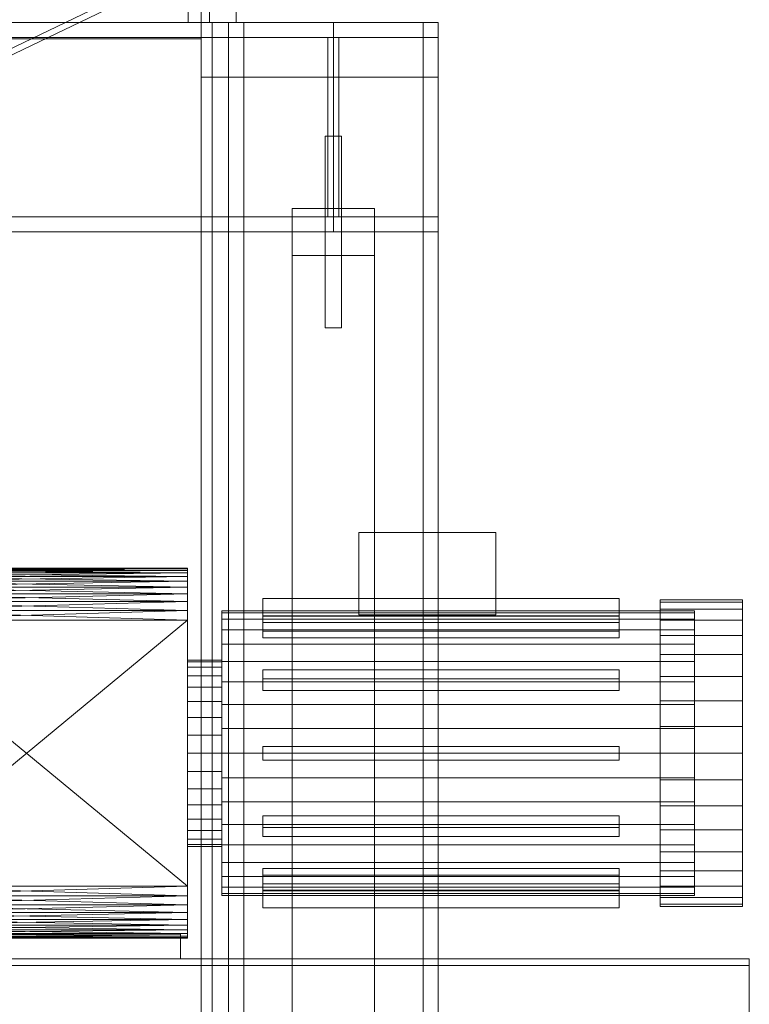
# Model space of a CAD drawing. Header units: millimetres. Extents: x -3490 to 61924, y -72580 to 6847.
# Tile 381 of 656: x 1593 to 2125, y -33417 to -32698. Entities that reach past the tile are written whole.
import ezdxf

# ---------------------------------------------------------------- set-up
doc = ezdxf.new("R2010")
doc.units = ezdxf.units.MM
for name, color, linetype, lineweight in [('COTAS_O', 1, 'Continuous', 0), ('frontal_C03', 7, 'Continuous', 0), ('frontal_secador', 7, 'Continuous', 0), ('frontal_tolva', 7, 'Continuous', 0)]:
    doc.layers.add(name, color=color, linetype=linetype, lineweight=lineweight)
doc.dimstyles.new('R19_100', dxfattribs={"dimtxt": 250, "dimasz": 150, "dimexe": 150, "dimexo": 80, "dimgap": 100, "dimtad": 1, "dimtih": 1, "dimtoh": 1, "dimdsep": 46, "dimcen": 0.09, "dimadec": 0, "dimazin": 0, "dimtfac": 1, "dimtdec": 4, "dimtofl": 0, "dimtmove": 0, "dimatfit": 3, "dimfxl": 1, "dimtolj": 1, "dimtzin": 0, "dimarcsym": 0})

# ---------------------------------------------------------------- blocks, each defined once
blk = doc.blocks.new('DIM_R29_57')
at = {"layer": 'COTAS_O'}
for p, q in [((-1725, -33700), (-1575, -33655)), ((1725, -33700), (1575, -33655)), ((-1725, -34400), (-1725, -33700)), ((-1725, -33700), (1725, -33700)), ((-1725, -33700), (-1575, -33745)), ((1725, -33700), (1575, -33745)), ((1725, -34400), (1725, -33700))]:
    blk.add_line(p, q, dxfattribs=at)
blk.add_text('3450 O', height=250, dxfattribs=at).set_placement((0, -33600))

msp = doc.modelspace()

# ---------------------------------------------------------------- linework, layer by layer
at = {"layer": 'frontal_C03'}
for p, q in [((1484.868, -32767.841), (1752.368, -32639.213)), ((1484.868, -32772.782), (1752.368, -32644.153))]:
    msp.add_line(p, q, dxfattribs=at)
at = {"layer": 'frontal_secador'}
for p, q in [((1840, -33072.5), (1940, -33072.5)), ((1840, -33132.5), (1840, -33072.5)), ((1940, -33132.5), (1940, -33072.5)), ((1715, -33098.88), (1480, -33098.5)), ((1715, -33098.5), (1480, -33098.5)), ((1715, -33098.5), (1480, -33098.88)), ((1715, -33100.02), (1715, -33098.5)), ((1715, -33098.5), (1715, -33098.88)), ((1715, -33104.58), (1715, -33098.5)), ((1715, -33098.5), (1715, -33101.92)), ((1715, -33122.82), (1715, -33098.5)), ((1715, -33098.5), (1715, -33117.12)), ((1715, -33359), (1715, -33098.5)), ((1715, -33098.5), (1715, -33354.82)), ((1715, -33100.02), (1480, -33098.88)), ((1715, -33098.88), (1480, -33098.88)), ((1715, -33098.88), (1480, -33100.02)), ((1715, -33101.92), (1480, -33100.02)), ((1715, -33100.02), (1480, -33100.02)), ((1715, -33100.02), (1480, -33101.92)), ((1715, -33104.58), (1480, -33101.92)), ((1715, -33101.92), (1480, -33101.92)), ((1715, -33101.92), (1480, -33104.58)), ((1715, -33108), (1480, -33104.58)), ((1715, -33104.58), (1480, -33104.58)), ((1715, -33104.58), (1480, -33108)), ((1715, -33098.88), (1715, -33100.02)), ((1715, -33098.88), (1715, -33101.92)), ((1715, -33104.58), (1715, -33100.02)), ((1715, -33100.02), (1715, -33101.92)), ((1715, -33101.92), (1715, -33104.58)), ((1715, -33101.92), (1715, -33108)), ((1715, -33101.92), (1715, -33117.12)), ((1715, -33112.18), (1715, -33104.58)), ((1715, -33104.58), (1715, -33108)), ((1715, -33122.82), (1715, -33104.58)), ((1715, -33112.18), (1480, -33108)), ((1715, -33108), (1480, -33108)), ((1715, -33108), (1480, -33112.18)), ((1715, -33117.12), (1480, -33112.18)), ((1715, -33112.18), (1480, -33112.18)), ((1715, -33112.18), (1480, -33117.12)), ((1715, -33108), (1715, -33112.18)), ((1715, -33108), (1715, -33117.12)), ((1715, -33122.82), (1715, -33112.18)), ((1715, -33112.18), (1715, -33117.12)), ((1715, -33122.82), (1480, -33117.12)), ((1715, -33117.12), (1480, -33117.12)), ((1715, -33117.12), (1480, -33122.82)), ((1715, -33117.12), (1715, -33122.82)), ((1715, -33117.12), (1715, -33129.28)), ((1715, -33117.12), (1715, -33330.5)), ((1715, -33117.12), (1715, -33354.82)), ((1715, -33129.28), (1480, -33122.82)), ((1715, -33122.82), (1480, -33122.82)), ((1715, -33122.82), (1480, -33129.28)), ((1715, -33136.5), (1715, -33122.82)), ((1715, -33122.82), (1715, -33129.28)), ((1715, -33337.72), (1715, -33122.82)), ((1715, -33359), (1715, -33122.82)), ((2030, -33120.5), (1770, -33120.5)), ((1770, -33120.5), (1770, -33133.5)), ((2030, -33133.5), (2030, -33120.5)), ((2060, -33123.202), (2060, -33121.5)), ((2120, -33121.5), (2060, -33121.5)), ((2060, -33128.254), (2060, -33123.202)), ((2120, -33123.202), (2060, -33123.202)), ((2120, -33123.202), (2120, -33121.5)), ((2120, -33128.254), (2120, -33123.202)), ((1715, -33136.5), (1480, -33129.28)), ((1715, -33129.28), (1480, -33129.28)), ((1715, -33129.28), (1480, -33136.5)), ((1715, -33129.28), (1715, -33136.5)), ((1715, -33129.28), (1715, -33330.5)), ((1740, -33131.08), (1740, -33129.5)), ((2085, -33129.5), (1740, -33129.5)), ((1740, -33135.772), (1740, -33131.08)), ((2085, -33131.08), (1740, -33131.08)), ((1770, -33144.397), (1770, -33133.139)), ((1770, -33133.139), (2030, -33133.139)), ((1770, -33138.139), (1770, -33133.139)), ((1770, -33133.5), (2030, -33133.5)), ((1840, -33132.5), (1940, -33132.5)), ((2030, -33133.139), (2030, -33144.397)), ((2030, -33133.139), (2030, -33138.139)), ((2060, -33136.505), (2060, -33128.254)), ((2120, -33128.254), (2060, -33128.254)), ((2085, -33131.08), (2085, -33129.5)), ((2085, -33135.772), (2085, -33131.08)), ((2120, -33136.505), (2120, -33128.254)), ((1715, -33330.5), (1480, -33136.5)), ((1715, -33136.5), (1480, -33136.5)), ((1715, -33136.5), (1480, -33330.5)), ((1715, -33337.72), (1715, -33136.5)), ((1715, -33136.5), (1715, -33330.5)), ((1740, -33143.433), (1740, -33135.772)), ((2085, -33135.772), (1740, -33135.772)), ((2030, -33138.139), (1770, -33138.139)), ((1770, -33138.139), (1770, -33149.397)), ((2030, -33149.397), (2030, -33138.139)), ((2060, -33147.703), (2060, -33136.505)), ((2120, -33136.505), (2060, -33136.505)), ((2085, -33143.433), (2085, -33135.772)), ((2120, -33147.703), (2120, -33136.505)), ((1740, -33153.831), (1740, -33143.433)), ((2085, -33143.433), (1740, -33143.433)), ((2030, -33144.397), (1770, -33144.397)), ((1770, -33144.397), (1770, -33149.397)), ((2030, -33149.397), (2030, -33144.397)), ((2060, -33161.508), (2060, -33147.703)), ((2120, -33147.703), (2060, -33147.703)), ((2085, -33153.831), (2085, -33143.433)), ((2120, -33161.508), (2120, -33147.703)), ((1740, -33166.65), (1740, -33153.831)), ((2085, -33153.831), (1740, -33153.831)), ((1770, -33149.397), (2030, -33149.397)), ((2085, -33166.65), (2085, -33153.831)), ((2060, -33177.5), (2060, -33161.508)), ((2120, -33161.508), (2060, -33161.508)), ((2120, -33177.5), (2120, -33161.508)), ((1715, -33166.807), (1715, -33165.5)), ((1740, -33165.5), (1715, -33165.5)), ((1715, -33170.676), (1715, -33166.807)), ((1740, -33166.807), (1715, -33166.807)), ((1740, -33166.807), (1740, -33165.5)), ((1740, -33181.5), (1740, -33166.65)), ((2085, -33166.65), (1740, -33166.65)), ((1740, -33170.676), (1740, -33166.807)), ((2085, -33181.5), (2085, -33166.65)), ((1715, -33176.96), (1715, -33170.676)), ((1740, -33170.676), (1715, -33170.676)), ((1715, -33185.417), (1715, -33176.96)), ((1740, -33176.96), (1715, -33176.96)), ((1740, -33176.96), (1740, -33170.676)), ((1740, -33185.417), (1740, -33176.96)), ((1770, -33179.17), (1770, -33172.67)), ((1770, -33172.67), (2030, -33172.67)), ((1770, -33181.33), (1770, -33172.67)), ((2030, -33172.67), (2030, -33179.17)), ((2030, -33172.67), (2030, -33181.33)), ((2060, -33195.194), (2060, -33177.5)), ((2120, -33177.5), (2060, -33177.5)), ((2120, -33195.194), (2120, -33177.5)), ((1740, -33197.93), (1740, -33181.5)), ((2085, -33181.5), (1740, -33181.5)), ((2030, -33179.17), (1770, -33179.17)), ((1770, -33179.17), (1770, -33187.83)), ((2030, -33181.33), (1770, -33181.33)), ((1770, -33181.33), (1770, -33187.83)), ((2030, -33187.83), (2030, -33179.17)), ((2030, -33187.83), (2030, -33181.33)), ((2085, -33197.93), (2085, -33181.5)), ((1715, -33195.721), (1715, -33185.417)), ((1740, -33185.417), (1715, -33185.417)), ((1740, -33195.721), (1740, -33185.417)), ((1770, -33187.83), (2030, -33187.83)), ((1715, -33207.478), (1715, -33195.721)), ((1740, -33195.721), (1715, -33195.721)), ((1740, -33207.478), (1740, -33195.721)), ((1740, -33215.441), (1740, -33197.93)), ((2085, -33197.93), (1740, -33197.93)), ((2060, -33214.051), (2060, -33195.194)), ((2120, -33195.194), (2060, -33195.194)), ((2085, -33215.441), (2085, -33197.93)), ((2120, -33214.051), (2120, -33195.194)), ((1715, -33220.234), (1715, -33207.478)), ((1740, -33207.478), (1715, -33207.478)), ((1740, -33220.234), (1740, -33207.478)), ((1715, -33233.5), (1715, -33220.234)), ((1740, -33220.234), (1715, -33220.234)), ((1740, -33233.5), (1740, -33215.441)), ((2085, -33215.441), (1740, -33215.441)), ((1740, -33233.5), (1740, -33220.234)), ((2060, -33233.5), (2060, -33214.051)), ((2120, -33214.051), (2060, -33214.051)), ((2085, -33233.5), (2085, -33215.441)), ((2120, -33233.5), (2120, -33214.051)), ((1715, -33233.5), (1715, -33246.766)), ((1715, -33233.5), (1740, -33233.5)), ((1740, -33233.5), (1740, -33251.559)), ((1740, -33233.5), (2085, -33233.5)), ((1740, -33246.766), (1740, -33233.5)), ((1770, -33228.5), (2030, -33228.5)), ((1770, -33238.5), (1770, -33228.5)), ((2030, -33238.5), (2030, -33228.5)), ((2060, -33233.5), (2060, -33252.949)), ((2060, -33233.5), (2120, -33233.5)), ((2085, -33251.559), (2085, -33233.5)), ((2120, -33252.949), (2120, -33233.5)), ((1770, -33238.5), (2030, -33238.5)), ((1715, -33246.766), (1715, -33259.522)), ((1740, -33246.766), (1715, -33246.766)), ((1740, -33246.766), (1740, -33259.522)), ((1740, -33251.559), (1740, -33269.07)), ((2085, -33251.559), (1740, -33251.559)), ((2060, -33252.949), (2060, -33271.806)), ((2120, -33252.949), (2060, -33252.949)), ((2085, -33251.559), (2085, -33269.07)), ((2120, -33252.949), (2120, -33271.806)), ((1715, -33259.522), (1715, -33271.279)), ((1740, -33259.522), (1715, -33259.522)), ((1740, -33259.522), (1740, -33271.279)), ((1740, -33269.07), (1740, -33285.5)), ((2085, -33269.07), (1740, -33269.07)), ((2085, -33269.07), (2085, -33285.5)), ((1715, -33271.279), (1715, -33281.583)), ((1740, -33271.279), (1715, -33271.279)), ((1740, -33271.279), (1740, -33281.583)), ((2060, -33271.806), (2060, -33289.5)), ((2120, -33271.806), (2060, -33271.806)), ((2120, -33271.806), (2120, -33289.5)), ((1715, -33281.583), (1715, -33290.04)), ((1740, -33281.583), (1715, -33281.583)), ((1740, -33281.583), (1740, -33290.04)), ((1740, -33285.5), (1740, -33300.35)), ((2085, -33285.5), (1740, -33285.5)), ((1770, -33279.17), (2030, -33279.17)), ((1770, -33285.67), (1770, -33279.17)), ((1770, -33287.83), (1770, -33279.17)), ((2030, -33279.17), (2030, -33285.67)), ((2030, -33279.17), (2030, -33287.83)), ((2085, -33285.5), (2085, -33300.35)), ((1715, -33290.04), (1715, -33296.324)), ((1740, -33290.04), (1715, -33290.04)), ((1740, -33290.04), (1740, -33296.324)), ((2030, -33285.67), (1770, -33285.67)), ((1770, -33285.67), (1770, -33294.33)), ((1770, -33287.83), (1770, -33294.33)), ((2030, -33287.83), (1770, -33287.83)), ((2030, -33294.33), (2030, -33285.67)), ((2030, -33294.33), (2030, -33287.83)), ((2060, -33289.5), (2060, -33305.492)), ((2120, -33289.5), (2060, -33289.5)), ((2120, -33289.5), (2120, -33305.492)), ((1715, -33296.324), (1715, -33300.193)), ((1740, -33296.324), (1715, -33296.324)), ((1740, -33296.324), (1740, -33300.193)), ((1770, -33294.33), (2030, -33294.33)), ((1715, -33300.193), (1715, -33301.5)), ((1740, -33300.193), (1715, -33300.193)), ((1740, -33301.5), (1715, -33301.5)), ((1740, -33300.193), (1740, -33301.5)), ((1740, -33300.35), (1740, -33313.169)), ((2085, -33300.35), (1740, -33300.35)), ((2060, -33305.492), (2060, -33319.297)), ((2120, -33305.492), (2060, -33305.492)), ((2085, -33300.35), (2085, -33313.169)), ((2120, -33305.492), (2120, -33319.297)), ((1740, -33313.169), (1740, -33323.567)), ((2085, -33313.169), (1740, -33313.169)), ((2085, -33313.169), (2085, -33323.567)), ((1770, -33317.603), (2030, -33317.603)), ((1770, -33328.861), (1770, -33317.603)), ((1770, -33322.603), (1770, -33317.603)), ((2030, -33317.603), (2030, -33328.861)), ((2030, -33317.603), (2030, -33322.603)), ((2060, -33319.297), (2060, -33330.495)), ((2120, -33319.297), (2060, -33319.297)), ((2120, -33319.297), (2120, -33330.495)), ((1740, -33323.567), (1740, -33331.228)), ((2085, -33323.567), (1740, -33323.567)), ((1770, -33322.603), (1770, -33333.861)), ((2030, -33322.603), (1770, -33322.603)), ((2030, -33333.861), (2030, -33322.603)), ((2085, -33323.567), (2085, -33331.228)), ((1715, -33337.72), (1480, -33330.5)), ((1715, -33330.5), (1480, -33330.5)), ((1715, -33330.5), (1480, -33337.72)), ((1715, -33330.5), (1715, -33337.72)), ((1715, -33330.5), (1715, -33344.18)), ((1715, -33330.5), (1715, -33354.82)), ((1740, -33331.228), (1740, -33335.92)), ((2085, -33331.228), (1740, -33331.228)), ((1740, -33335.92), (1740, -33337.5)), ((2085, -33335.92), (1740, -33335.92)), ((2030, -33328.861), (1770, -33328.861)), ((1770, -33328.861), (1770, -33333.861)), ((1770, -33333.5), (2030, -33333.5)), ((1770, -33346.5), (1770, -33333.5)), ((1770, -33333.861), (2030, -33333.861)), ((2030, -33333.861), (2030, -33328.861)), ((2030, -33333.5), (2030, -33346.5)), ((2060, -33330.495), (2060, -33338.746)), ((2120, -33330.495), (2060, -33330.495)), ((2085, -33331.228), (2085, -33335.92)), ((2085, -33335.92), (2085, -33337.5)), ((2120, -33330.495), (2120, -33338.746)), ((1715, -33344.18), (1480, -33337.72)), ((1715, -33337.72), (1480, -33337.72)), ((1715, -33337.72), (1480, -33344.18)), ((1715, -33349.88), (1715, -33337.72)), ((1715, -33337.72), (1715, -33344.18)), ((1715, -33359), (1715, -33337.72)), ((2085, -33337.5), (1740, -33337.5)), ((2060, -33338.746), (2060, -33343.798)), ((2120, -33338.746), (2060, -33338.746)), ((2120, -33338.746), (2120, -33343.798)), ((1715, -33349.88), (1480, -33344.18)), ((1715, -33344.18), (1480, -33344.18)), ((1715, -33344.18), (1480, -33349.88)), ((1715, -33354.82), (1480, -33349.88)), ((1715, -33349.88), (1480, -33349.88)), ((1715, -33349.88), (1480, -33354.82)), ((1715, -33344.18), (1715, -33349.88)), ((1715, -33344.18), (1715, -33354.82)), ((1715, -33359), (1715, -33349.88)), ((1715, -33349.88), (1715, -33354.82)), ((2030, -33346.5), (1770, -33346.5)), ((2060, -33343.798), (2060, -33345.5)), ((2120, -33343.798), (2060, -33343.798)), ((2120, -33345.5), (2060, -33345.5)), ((2120, -33343.798), (2120, -33345.5)), ((1715, -33359), (1480, -33354.82)), ((1715, -33354.82), (1480, -33354.82)), ((1715, -33354.82), (1480, -33359)), ((1715, -33354.82), (1715, -33359)), ((1715, -33354.82), (1715, -33362.42)), ((1715, -33354.82), (1715, -33366.98)), ((1715, -33362.42), (1480, -33359)), ((1715, -33359), (1480, -33359)), ((1715, -33359), (1480, -33362.42)), ((1715, -33365.08), (1480, -33362.42)), ((1715, -33362.42), (1480, -33362.42)), ((1715, -33362.42), (1480, -33365.08)), ((1715, -33365.08), (1715, -33359)), ((1715, -33359), (1715, -33362.42)), ((1715, -33368.12), (1715, -33359)), ((1715, -33366.98), (1715, -33359)), ((1715, -33362.42), (1715, -33365.08)), ((1715, -33362.42), (1715, -33366.98)), ((1440, -33365.5), (1710, -33365.5)), ((1715, -33366.98), (1480, -33365.08)), ((1715, -33365.08), (1480, -33365.08)), ((1715, -33365.08), (1480, -33366.98)), ((1715, -33368.12), (1480, -33366.98)), ((1715, -33366.98), (1480, -33366.98)), ((1715, -33366.98), (1480, -33368.12)), ((1715, -33368.5), (1480, -33368.12)), ((1715, -33368.12), (1480, -33368.12)), ((1715, -33368.12), (1480, -33368.5)), ((1480, -33368.5), (1715, -33368.5)), ((1710, -33383.5), (1710, -33365.5)), ((1715, -33368.12), (1715, -33365.08)), ((1715, -33365.08), (1715, -33366.98)), ((1715, -33366.98), (1715, -33368.5)), ((1715, -33368.12), (1715, -33366.98)), ((1715, -33368.5), (1715, -33368.12)), ((1325, -33383.5), (2125, -33383.5)), ((1440, -33383.5), (1710, -33383.5)), ((2125, -33388.5), (2125, -33383.5)), ((1325, -33388.5), (2125, -33388.5)), ((2125, -33438.5), (2125, -33388.5))]:
    msp.add_line(p, q, dxfattribs=at)
at = {"layer": 'frontal_tolva'}
for p, q in [((1725, -31700), (1725, -32700)), ((1731, -32700), (1731, -31700)), ((1715.5, -32700), (1715.5, -31730)), ((1750.5, -32700), (1750.5, -31730)), ((-1821.5, -32700), (1821.5, -32700)), ((-1725, -32700), (1725, -32700)), ((1750.5, -32700), (1715.5, -32700)), ((1725, -32700), (1725, -33600)), ((1725, -32700), (1733, -32700)), ((1725, -32700), (1731, -32700)), ((1725, -32700), (1898, -32700)), ((1725, -32700), (1725, -32740)), ((1725, -32712), (1725, -32700)), ((1733, -33600), (1733, -32700)), ((1745, -35980), (1745, -32700)), ((1745, -32700), (1756, -32700)), ((1745, -32700), (1898, -32700)), ((1745, -32711), (1745, -32700)), ((1756, -35980), (1756, -32700)), ((1756, -32700), (1887, -32700)), ((1821.5, -32711), (1821.5, -32700)), ((1887, -35980), (1887, -32700)), ((1887, -32700), (1898, -32700)), ((1898, -35980), (1898, -32700)), ((1898, -32711), (1898, -32700)), ((1898, -32740), (1898, -32700)), ((-1821.5, -32711), (1821.5, -32711)), ((-1725, -32712), (1725, -32712)), ((1745, -32711), (1898, -32711)), ((1817.5, -32711), (1825.5, -32711)), ((1817.5, -32842), (1817.5, -32711)), ((1821.5, -32842), (1821.5, -32711)), ((1825.5, -32842), (1825.5, -32711)), ((1725, -32740), (1898, -32740)), ((1815.5, -32783), (1827.5, -32783)), ((1815.5, -32923), (1815.5, -32783)), ((1827.5, -32923), (1827.5, -32783)), ((1791.5, -34332.806), (1791.5, -32835.806)), ((1791.5, -32835.806), (1851.5, -32835.806)), ((1791.5, -32870.194), (1791.5, -32835.806)), ((1851.5, -32835.806), (1851.5, -34332.806)), ((1851.5, -32835.806), (1851.5, -32870.194)), ((-1821.5, -32842), (1821.5, -32842)), ((1745, -32842), (1898, -32842)), ((1745, -32853), (1745, -32842)), ((1817.5, -32842), (1825.5, -32842)), ((1821.5, -32853), (1821.5, -32842)), ((1898, -32853), (1898, -32842)), ((-1821.5, -32853), (1821.5, -32853)), ((1745, -32853), (1898, -32853)), ((1851.5, -32870.194), (1791.5, -32870.194)), ((1791.5, -32870.194), (1791.5, -34367.194)), ((1851.5, -34367.194), (1851.5, -32870.194)), ((1815.5, -32923), (1827.5, -32923))]:
    msp.add_line(p, q, dxfattribs=at)

# ---------------------------------------------------------------- dimensions: what is measured, and where the dimension line sits
at = {"layer": 'COTAS_O'}
dim = msp.add_aligned_dim(p1=(-1725, -34400), p2=(1725, -34400), distance=700, text='<> O', dimstyle='R19_100', dxfattribs=at)
dim.commit()
dim.dimension.update_dxf_attribs({"geometry": 'DIM_R29_57', "text_midpoint": (0, -33700)})

doc.saveas('drawing.dxf')
